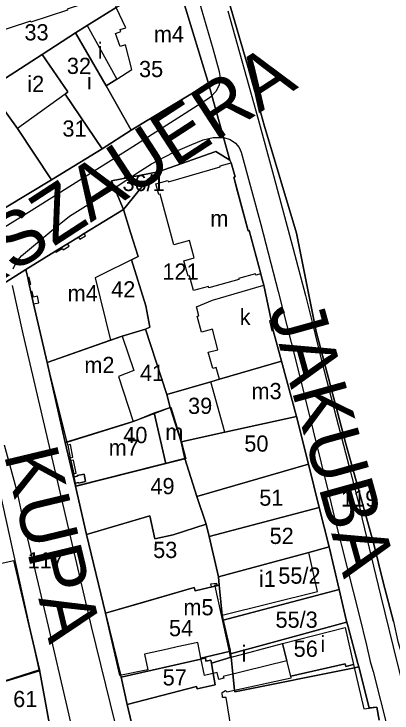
# Model space of a CAD drawing. Extents: x -304109 to -273954, y 21500 to 39796.
# Drawn here: x -293033.1 to -292963.2, y 30714.1 to 30843.5 of the extents above; entities that cross this region are included whole.
import ezdxf

# ---------------------------------------------------------------- set-up
doc = ezdxf.new("R2010")
doc.units = 0
for name, color, linetype in [('Budynki', 7, 'Continuous'), ('Budynki - opisy', 7, 'Continuous'), ('Działki', 7, 'Continuous'), ('Działki - numery', 7, 'Continuous'), ('krawedzie_ulic', 7, 'Continuous'), ('Level 43', 7, 'Continuous'), ('nazwy_ulic', 7, 'Continuous')]:
    doc.layers.add(name, color=color, linetype=linetype)

msp = doc.modelspace()

# ---------------------------------------------------------------- linework, layer by layer
at = {"layer": 'Budynki'}
for points in [[(-293016.349, 30851.884), (-293014.93, 30847.14), (-293023.28, 30844.41), (-293023.21, 30844.21), (-293030, 30841.99), (-293030.06, 30842.18), (-293037.86, 30839.65), (-293041.56, 30850.79), (-293018.32, 30858.25), (-293017.683, 30856.371)], [(-293011.46, 30821.96), (-293016.06, 30830.19), (-293014.114, 30831.448), (-293011.31, 30833.22), (-293012.52, 30837.78), (-293013.49, 30837.48), (-293014.36, 30839.86), (-293013.35, 30840.26), (-293013.49, 30840.59), (-293012.43, 30840.92), (-293014.2, 30844.66), (-293003.27, 30850.94), (-292997.15, 30830.6)], [(-293016.06, 30830.19), (-293021.77, 30840), (-293019.61, 30841.33), (-293014.114, 30831.448)], [(-293027.92, 30836.02), (-293021.77, 30840), (-293016.06, 30830.19), (-293011.46, 30821.96), (-293016.82, 30818.55), (-293023.66, 30828.64), (-293023.15, 30829.06)], [(-293032.47, 30822.3), (-293037.7, 30829.52), (-293034.89, 30831.48), (-293027.92, 30836.02), (-293023.15, 30829.06), (-293023.66, 30828.64)], [(-293061.27, 30830.29), (-293057.616, 30831.498), (-293053.89, 30820.1), (-293051.92, 30821.47), (-293050.86, 30819.98), (-293044.49, 30824.72), (-293045.85, 30826.81), (-293042.67, 30829.24), (-293041.1, 30827.15), (-293037.7, 30829.52), (-293032.47, 30822.3), (-293026.2, 30812.8), (-293043, 30802.67), (-293052.71, 30815.53), (-293053.04, 30817.18), (-293055.73, 30814.85), (-293055.95, 30815.43), (-293058.36, 30821.63)], [(-293003.55, 30800.77), (-293006.08, 30810.11), (-293006.3, 30810.08), (-293006.86, 30812.04), (-293004.66, 30812.66), (-293004.53, 30812.44), (-292994.97, 30815.18), (-292994.97, 30815.36), (-292992.91, 30815.92), (-292992.21, 30813.34), (-292992.45, 30813.27), (-292989.77, 30803.36), (-292989.58, 30803.42), (-292987.47, 30795.38), (-292988.39, 30795.13), (-292988.46, 30795.39), (-292991.56, 30794.55), (-292991.51, 30794.34), (-292997.09, 30792.83), (-292997.16, 30793.07), (-292999.92, 30792.33), (-293000.64, 30795), (-293000.91, 30794.93), (-293001.69, 30797.82), (-292999.76, 30798.38), (-293000.66, 30801.58)], [(-293026.99, 30778.95), (-293029.49, 30789.84), (-293028.535, 30790.051), (-293028.795, 30791.233), (-293029.51, 30791.08), (-293029.736, 30792.101), (-293029.99, 30792.04), (-293030.31, 30793.43), (-293030.02, 30793.5), (-293030.3, 30794.74), (-293030.59, 30794.67), (-293030.94, 30796.18), (-293025.47, 30799.56), (-293025.36, 30799.4), (-293024.18, 30800.1), (-293024.01, 30799.83), (-293022.93, 30800.52), (-293023.2, 30800.96), (-293021.19, 30802.2), (-293020.93, 30801.779), (-293019.877, 30802.443), (-293020.13, 30802.85), (-293012.89, 30807.32), (-293011.56, 30803.04), (-293010.16, 30798.57), (-293018.1, 30794.66), (-293015.27, 30783.09)], [(-292983.62, 30779.2), (-292995.12, 30775.88), (-292995.7, 30778.04), (-292996.35, 30777.86), (-292997.17, 30780.88), (-292995.4, 30781.35), (-292996.42, 30785.13), (-292998.44, 30784.58), (-292999.24, 30787.53), (-292998.9, 30787.62), (-292999.35, 30789.28), (-292996.42, 30790.5), (-292986.92, 30793.27), (-292985.55, 30786.82), (-292985.85, 30786.72), (-292985.4, 30784.82), (-292985.14, 30784.9)], [(-293011.06, 30768.04), (-293011.81, 30767.81), (-293023.29, 30764.24), (-293026.99, 30778.95), (-293013.11, 30783.85), (-293010.94, 30777.48), (-293013.81, 30776.37)], [(-292983.62, 30779.2), (-292980.82, 30769), (-292994.09, 30766.06), (-292996.69, 30775.43), (-292995.12, 30775.876)], [(-293004.11, 30770.74), (-293002.1, 30764.24), (-293001.32, 30761.17), (-293005.02, 30760.21), (-293007.17, 30769.67)], [(-293007.17, 30769.67), (-293005.02, 30760.21), (-293021.6, 30756.03), (-293021.73, 30756.67), (-293021.14, 30756.79), (-293021.12, 30756.67), (-293019.87, 30756.93), (-293020.15, 30758.32), (-293021.41, 30758.06), (-293021.39, 30757.96), (-293021.97, 30757.84), (-293022.08, 30758.38), (-293021.59, 30758.48), (-293022.1, 30760.93), (-293022.59, 30760.83), (-293022.7, 30761.35), (-293022.21, 30761.45), (-293022.69, 30763.79), (-293023.18, 30763.69), (-293023.29, 30764.24), (-293011.81, 30767.81), (-293011.06, 30768.04)], [(-293036.46, 30758.08), (-293028.47, 30721.84), (-293042.13, 30717.67), (-293043.31, 30722.16), (-293040.31, 30722.95), (-293040.63, 30724.87), (-293042, 30724.58), (-293046.92, 30748.04), (-293050.83, 30747.22), (-293050.58, 30746.43), (-293054.14, 30745.62), (-293056.38, 30752.69), (-293048.87, 30754.27)], [(-292978.59, 30743.84), (-292995.31, 30739.31), (-292995.18, 30737.76), (-292994.63, 30732.24), (-292976.948, 30736.6)], [(-292998.53, 30724.254), (-292999.119, 30727.176), (-293002.918, 30726.339), (-293004.708, 30725.945), (-293008.967, 30725.006), (-293008.378, 30722.084), (-293013.548, 30721.044), (-293016.196, 30732.564), (-293008.66, 30734.766), (-292999.764, 30737.327), (-292999.59, 30736.722), (-292996.572, 30737.453), (-292996.681, 30738.007), (-292995.658, 30738.159), (-292995.589, 30737.811), (-292996.008, 30737.749), (-292995.978, 30737.597), (-292993.299, 30725.475)], [(-292983.431, 30726.971), (-292971.83, 30729.93), (-292970.27, 30723.09), (-292971.73, 30722.74), (-292971.83, 30723.21), (-292981.92, 30720.95)], [(-292993.299, 30725.475), (-292993.104, 30724.381), (-292983.431, 30726.971), (-292982.631, 30723.78), (-292994.4, 30720.89), (-292994.31, 30720.53), (-292995.21, 30720.31), (-292995.53, 30721.6), (-292997.88, 30721.06), (-292998.53, 30724.254)]]:
    msp.add_lwpolyline(points, close=True, dxfattribs=at)
msp.add_lwpolyline([(-292992.95, 30711.23), (-292993.89, 30716.95), (-292994.55, 30717), (-292994.6, 30717.88), (-292993.98, 30718.28), (-292993.76, 30718), (-292981.84, 30720.62), (-292981.92, 30720.95), (-292971.83, 30723.21), (-292971.73, 30722.74), (-292970.27, 30723.09), (-292968.39, 30714.9), (-292966.01, 30715.18), (-292965.57, 30712.76)], dxfattribs=at)
at = {"layer": 'Działki'}
for points in [[(-293014.2, 30844.66), (-293019.61, 30841.33), (-293021.77, 30840), (-293027.92, 30836.02), (-293034.89, 30831.48), (-293037.86, 30839.65), (-293041.56, 30850.79), (-293018.32, 30858.25), (-293017.67, 30856.38), (-293016.31, 30851.77), (-293014.93, 30847.14)], [(-293043, 30802.67), (-293043.28, 30803.04), (-293052.71, 30815.53), (-293053.04, 30817.18), (-293055.73, 30814.85), (-293055.95, 30815.43), (-293058.36, 30821.63), (-293061.27, 30830.29), (-293065.57, 30843.33), (-293041.56, 30850.79), (-293037.86, 30839.65), (-293034.89, 30831.48), (-293037.7, 30829.52), (-293032.47, 30822.3), (-293026.2, 30812.8)], [(-293003.41, 30850.86), (-293003.27, 30850.94), (-292997.15, 30830.6), (-293011.46, 30821.96), (-293016.06, 30830.19), (-293021.77, 30840), (-293019.61, 30841.33), (-293014.2, 30844.66)], [(-293021.77, 30840), (-293016.06, 30830.19), (-293011.46, 30821.96), (-293016.82, 30818.55), (-293023.66, 30828.64), (-293023.15, 30829.06), (-293027.92, 30836.02)], [(-293034.89, 30831.48), (-293027.92, 30836.02), (-293023.15, 30829.06), (-293023.66, 30828.64), (-293016.82, 30818.55), (-293026.2, 30812.8), (-293032.47, 30822.3), (-293037.7, 30829.52)], [(-293008.78, 30785.18), (-293007.99, 30785.49), (-293008.75, 30789.45), (-293011.35, 30797.99), (-293010.16, 30798.57), (-293011.56, 30803.04), (-293012.89, 30807.32), (-293008.34, 30812.88), (-293006.47, 30814.3), (-292995.8, 30818.02), (-292993.17, 30816.44), (-292992.91, 30815.92), (-292992.21, 30813.34), (-292992.45, 30813.27), (-292991.74, 30810.62), (-292989.77, 30803.36), (-292989.58, 30803.42), (-292987.47, 30795.38), (-292987.32, 30794.81), (-292986.92, 30793.27), (-292985.55, 30786.82), (-292985.14, 30784.9), (-292983.62, 30779.2), (-292995.12, 30775.88), (-292996.69, 30775.43), (-293004.84, 30773.07)], [(-293006.47, 30814.3), (-293008.34, 30812.88), (-293012.89, 30807.32), (-293015.11, 30812.63)], [(-293012.89, 30807.32), (-293011.56, 30803.04), (-293010.16, 30798.57), (-293011.35, 30797.99), (-293008.75, 30789.45), (-293007.99, 30785.49), (-293008.78, 30785.18), (-293013.11, 30783.85), (-293015.27, 30783.09), (-293026.99, 30778.95), (-293029.49, 30789.84), (-293029.99, 30792.04), (-293030.31, 30793.43), (-293030.59, 30794.67), (-293030.94, 30796.18), (-293025.47, 30799.56), (-293023.2, 30800.96), (-293021.19, 30802.2), (-293020.13, 30802.85)], [(-293008.78, 30785.18), (-293004.84, 30773.07), (-293004.2, 30770.65), (-293011.06, 30768.04), (-293023.66, 30764.15), (-293026.99, 30778.95), (-293015.27, 30783.09), (-293013.11, 30783.85)], [(-293004.2, 30770.65), (-293004.84, 30773.07), (-292996.69, 30775.43), (-292995.12, 30775.88), (-292983.62, 30779.2), (-292980.82, 30769), (-292994.09, 30766.06), (-293002.2, 30764.27)], [(-293004.2, 30770.65), (-293002.2, 30764.27), (-293001.49, 30761.2), (-293021.77, 30756.06), (-293023.66, 30764.15), (-293011.06, 30768.04)], [(-292980.82, 30769), (-292978.64, 30760.15), (-292999.31, 30754.19), (-293001.49, 30761.2), (-293002.2, 30764.27), (-292994.09, 30766.06)], [(-293019.68, 30747.15), (-293021.77, 30756.06), (-293001.49, 30761.2), (-292999.31, 30754.19), (-292997.56, 30749.05), (-293003.7, 30747.08), (-293007.09, 30746.35), (-293007.99, 30750.59)], [(-292997.01, 30746.78), (-292997.56, 30749.05), (-292999.31, 30754.19), (-292978.64, 30760.15), (-292976.67, 30752.16)], [(-292976.67, 30752.16), (-292974.81, 30744.87), (-292978.59, 30743.84), (-292995.31, 30739.31), (-292997.01, 30746.78)], [(-293019.68, 30747.15), (-293007.99, 30750.59), (-293007.09, 30746.35), (-293003.7, 30747.08), (-292997.56, 30749.05), (-292997.01, 30746.78), (-292995.31, 30739.31), (-292995.18, 30737.76), (-292999.61, 30736.69), (-292999.79, 30737.36), (-293016.2, 30732.58)], [(-292974.81, 30744.87), (-292972.96, 30736.97), (-292994.41, 30731.27), (-292994.63, 30732.24), (-292995.18, 30737.76), (-292995.31, 30739.31), (-292978.59, 30743.84)], [(-293033.18, 30742.33), (-293028.39, 30722.07), (-293041.75, 30717.81), (-293042.87, 30721.64), (-293049.27, 30719.66), (-293051.29, 30725.61), (-293053.4, 30733.05), (-293050.27, 30733.94), (-293045.17, 30739.68)], [(-292993.03, 30725.05), (-292992.92, 30724.43), (-292996.6, 30723.34), (-292996.71, 30723.9), (-292997.6, 30723.7), (-292997.68, 30724.29), (-292998.57, 30724.09), (-293013.27, 30720.72), (-293016.2, 30732.58), (-292999.79, 30737.36), (-292999.61, 30736.69), (-292995.18, 30737.76), (-292994.63, 30732.24), (-292994.41, 30731.27), (-292994.12, 30730.01), (-292993.15, 30725.72)], [(-292972.96, 30736.97), (-292971.64, 30731.36), (-292971.54, 30730.93), (-292972.03, 30730.79), (-292986.68, 30726.78), (-292993.03, 30725.05), (-292993.15, 30725.72), (-292994.12, 30730.01), (-292994.41, 30731.27)], [(-292992.92, 30724.43), (-292993.03, 30725.05), (-292986.68, 30726.78), (-292972.03, 30730.79), (-292971.54, 30730.93), (-292971.31, 30730.06), (-292969.47, 30723.28), (-292969.31, 30722.63), (-292970.12, 30722.44), (-292992.27, 30718.01), (-292992.3, 30718.32), (-292992.61, 30721.33)], [(-293012.2, 30715.67), (-293013.27, 30720.72), (-292998.57, 30724.09), (-292997.68, 30724.29), (-292997.6, 30723.7), (-292996.71, 30723.9), (-292996.6, 30723.34), (-292996.26, 30721.44), (-292995.87, 30719.29), (-292999.25, 30718.6), (-292999.35, 30718.98)], [(-293043.25, 30703.91), (-293043.73, 30707.18), (-293046.65, 30716.24), (-293041.75, 30717.81), (-293028.39, 30722.07), (-293025.43, 30705.89), (-293037.4, 30704.6), (-293038.81, 30704.43), (-293039.28, 30704.31)]]:
    msp.add_lwpolyline(points, close=True, dxfattribs=at)
for points in [[(-292965.57, 30712.76), (-292966.01, 30715.18), (-292967.41, 30715.04), (-292969.31, 30722.63), (-292969.47, 30723.28), (-292971.31, 30730.06), (-292971.54, 30730.93), (-292971.64, 30731.36), (-292972.96, 30736.97), (-292974.81, 30744.87), (-292976.67, 30752.16), (-292978.64, 30760.15), (-292980.82, 30769), (-292983.62, 30779.2), (-292985.14, 30784.9), (-292985.55, 30786.82), (-292986.92, 30793.27), (-292987.32, 30794.81), (-292987.47, 30795.38), (-292989.58, 30803.42), (-292989.77, 30803.36), (-292991.74, 30810.62), (-292992.45, 30813.27), (-292992.21, 30813.34), (-292992.91, 30815.92), (-292993.17, 30816.44), (-292997.15, 30830.6), (-293003.27, 30850.94)], [(-292962.92, 30731.02), (-292964.8, 30738.32), (-292966.55, 30745.37), (-292971.7, 30763.91), (-292977.19, 30784.72), (-292980.87, 30802.89), (-292986.84, 30822.92), (-292989.93, 30834.03), (-292994.62, 30850.09)], [(-292994.62, 30850.09), (-292989.93, 30834.03), (-292986.84, 30822.92), (-292980.87, 30802.89), (-292977.19, 30784.72), (-292971.7, 30763.91), (-292966.55, 30745.37), (-292964.8, 30738.32), (-292962.92, 30731.02), (-292962.07, 30727.33), (-292958.16, 30714.17), (-292957.51, 30710.16)], [(-293043, 30802.67), (-293026.2, 30812.8), (-293016.82, 30818.55), (-293011.46, 30821.96), (-292997.15, 30830.6), (-292993.17, 30816.44), (-292995.8, 30818.02), (-293006.47, 30814.3), (-293015.11, 30812.63), (-293012.89, 30807.32), (-293020.13, 30802.85), (-293021.19, 30802.2), (-293023.2, 30800.96), (-293025.47, 30799.56), (-293030.94, 30796.18), (-293045.24, 30787.21)], [(-293045.24, 30787.21), (-293030.94, 30796.18), (-293030.59, 30794.67), (-293030.31, 30793.43), (-293029.99, 30792.04), (-293029.49, 30789.84), (-293026.99, 30778.95), (-293023.66, 30764.15), (-293021.77, 30756.06), (-293019.68, 30747.15), (-293016.2, 30732.58), (-293013.27, 30720.72), (-293012.2, 30715.67), (-293006.99, 30693.79)], [(-293025.43, 30705.89), (-293028.39, 30722.07), (-293033.18, 30742.33)], [(-293006.99, 30693.79), (-293012.2, 30715.67), (-292999.35, 30718.98), (-292999.25, 30718.6), (-292995.87, 30719.29), (-292996.26, 30721.44), (-292996.6, 30723.34), (-292992.92, 30724.43), (-292992.61, 30721.33), (-292992.3, 30718.32), (-292992.27, 30718.01), (-292970.12, 30722.44), (-292969.31, 30722.63), (-292967.41, 30715.04), (-292966.01, 30715.18), (-292965.57, 30712.76)]]:
    msp.add_lwpolyline(points, dxfattribs=at)
at = {"layer": 'krawedzie_ulic'}
for points in [[(-293000.225, 30850.461), (-292996.342, 30837.072), (-292995.166, 30832.87), (-292994.965, 30831.611), (-292995.162, 30830.351), (-292995.171, 30830.323), (-292995.776, 30829.118), (-292996.706, 30828.143), (-292997.208, 30827.803), (-293011.814, 30818.493), (-293030.422, 30806.733), (-293047.935, 30795.932)], [(-292993.536, 30844.059), (-292987.967, 30824.032), (-292985.083, 30813.594), (-292981.467, 30800.005), (-292979.205, 30791.378), (-292978.008, 30786.684), (-292976.19, 30779.353), (-292973.484, 30768.871), (-292971.089, 30759.64), (-292969.049, 30751.773), (-292968.715, 30750), (-292965.33, 30735.916), (-292962.157, 30723.06), (-292959.771, 30713.53)], [(-293033.264, 30796.294), (-293032.679, 30797.621), (-293031.756, 30798.738), (-293025.401, 30804.02), (-293022.828, 30806.093), (-293014.955, 30810.993), (-293009.744, 30814.468), (-293007.708, 30815.737), (-293003.683, 30817.852), (-293000.218, 30819.32), (-292998.094, 30820.209), (-292996.26, 30820.621), (-292994.381, 30820.637), (-292994.273, 30820.626), (-292993.119, 30820.271), (-292992.153, 30819.572), (-292991.445, 30818.771), (-292991.106, 30817.917), (-292987.468, 30804.551), (-292984.252, 30792.147), (-292981.037, 30779.541), (-292977.756, 30766.31), (-292974.808, 30754.375), (-292973.743, 30750), (-292969.208, 30731.956), (-292967.88, 30726.644), (-292967.227, 30723.653), (-292966.934, 30722.582), (-292966.642, 30721.756), (-292963.964, 30711.043)], [(-293009.591, 30692.487), (-293014.386, 30712.306), (-293018.776, 30730.094), (-293023.401, 30750), (-293028.346, 30771.075), (-293031.448, 30784.306), (-293033.375, 30793.223)], [(-293035.305, 30765.124), (-293032.598, 30755.178), (-293031.461, 30750), (-293027.242, 30732.02), (-293023.346, 30715.281), (-293019.607, 30698.876), (-293017.807, 30691.623), (-293017.682, 30690.051), (-293017.955, 30688.498), (-293018.268, 30687.692), (-293019.027, 30686.42), (-293020.098, 30685.397), (-293021.403, 30684.696), (-293022.08, 30684.491), (-293050.02, 30676.308)]]:
    msp.add_lwpolyline(points, dxfattribs=at)
at = {"layer": 'Level 43'}
for p, q in [((-293022.69, 30763.79), (-293023.18, 30763.69)), ((-293023.18, 30763.69), (-293022.7, 30761.35)), ((-293022.21, 30761.45), (-293022.69, 30763.79)), ((-293022.7, 30761.35), (-293022.21, 30761.45)), ((-293022.1, 30760.93), (-293022.59, 30760.83)), ((-293022.59, 30760.83), (-293022.08, 30758.38)), ((-293021.59, 30758.48), (-293022.1, 30760.93)), ((-293022.08, 30758.38), (-293021.59, 30758.48)), ((-293021.97, 30757.84), (-293021.39, 30757.96)), ((-293021.73, 30756.67), (-293021.97, 30757.84)), ((-293021.41, 30758.06), (-293020.15, 30758.32)), ((-293021.39, 30757.96), (-293021.41, 30758.06)), ((-293020.15, 30758.32), (-293019.87, 30756.93)), ((-293021.14, 30756.79), (-293021.73, 30756.67)), ((-293021.12, 30756.67), (-293021.14, 30756.79)), ((-293019.87, 30756.93), (-293021.12, 30756.67))]:
    msp.add_line(p, q, dxfattribs=at)

# ---------------------------------------------------------------- texts
at = {"layer": 'Budynki - opisy'}
for s, p in [('m4', (-293007.235, 30838.257)), ('i', (-293017.617, 30835.229)), ('i', (-293019.607, 30829.521)), ('i2', (-293030.659, 30829.043)), ('m', (-292996.796, 30804.151)), ('m4', (-293023.197, 30790.298)), ('k', (-292991.354, 30785.912)), ('m2', (-293020.104, 30777.016)), ('m3', (-292989.171, 30772.193)), ('m', (-293005.124, 30764.622)), ('m7', (-293015.601, 30761.729)), ('i1', (-292987.787, 30737.445)), ('m5', (-293001.775, 30732.186)), ('i', (-292976.426, 30725.378)), ('i', (-292991.016, 30723.587))]:
    msp.add_text(s, height=3, dxfattribs=at).set_placement(p)
at = {"layer": 'Działki - numery'}
for s, p in [('33', (-293031.186, 30838.602)), ('32', (-293023.338, 30832.391)), ('35', (-293009.985, 30831.805)), ('31', (-293024.158, 30820.79)), ('36/1', (-293013.048, 30810.717)), ('121', (-293005.651, 30794.306)), ('42', (-293015.139, 30791.025)), ('41', (-293009.807, 30775.558)), ('39', (-293000.905, 30769.464)), ('40', (-293012.9, 30764.06)), ('50', (-292990.5, 30762.48)), ('49', (-293007.875, 30754.599)), ('51', (-292987.73, 30752.47)), ('119', (-292972.6, 30752.32)), ('52', (-292985.82, 30745.39)), ('53', (-293007.37, 30742.79)), ('117', (-293030.618, 30740.864)), ('55/2', (-292984.21, 30738.04)), ('55/3', (-292984.73, 30729.88)), ('54', (-293004.44, 30728.32)), ('56', (-292981.37, 30724.5)), ('57', (-293005.606, 30719.198)), ('61', (-293033.275, 30715.188))]:
    msp.add_text(s, height=3, dxfattribs=at).set_placement(p)
at = {"layer": 'nazwy_ulic'}
for s, rotation, p in [('WARSZAUERA', 33.05047, (-293059.429, 30778.485)), ('JAKUBA', 285.49778, (-292985.965, 30788.904)), ('KUPA', 283.47774, (-293035.048, 30762.048))]:
    msp.add_text(s, height=10, rotation=rotation, dxfattribs=at).set_placement(p)

doc.saveas('drawing.dxf')
